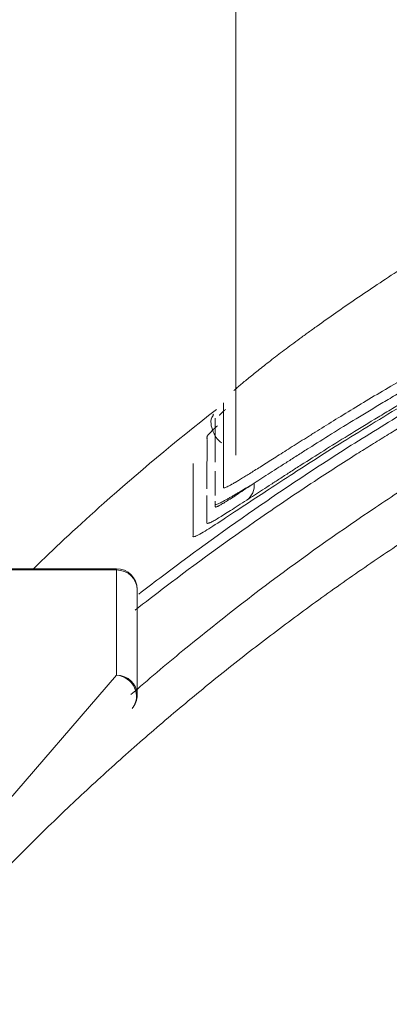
# Model space of a CAD drawing. Header units: millimetres. Extents: x 0 to 594, y 0 to 420.
# Tile 854 of 1056: x 499.12 to 500.91, y 166.6 to 171.38. Entities that reach past the tile are written whole.
import ezdxf

# ---------------------------------------------------------------- set-up
doc = ezdxf.new("R2010")
doc.units = ezdxf.units.MM
doc.layers.add('1', color=7, linetype='Continuous', true_color=0xffffff)
doc.styles.add('Arial', font='txt')
doc.dimstyles.get("Standard").update_dxf_attribs({"dimtxt": 0.18, "dimasz": 0.18, "dimexe": 0.18, "dimexo": 0.0625, "dimgap": 0.09, "dimtad": 0, "dimtih": 1, "dimtoh": 1, "dimdec": 4, "dimzin": 0, "dimdsep": 46, "dimtxsty": 'Standard', "dimcen": 0.09, "dimadec": 0, "dimazin": 0, "dimtfac": 1, "dimtdec": 4, "dimtofl": 0, "dimtmove": 0, "dimatfit": 3, "dimfxl": 0, "dimtolj": 1, "dimtzin": 0, "dimarcsym": 0})

# ---------------------------------------------------------------- blocks, each defined once
blk = doc.blocks.new('_U3')
at = {"layer": '1', "color": 18, "lineweight": 18}
for p, q in [((427.5249, 148.1683), (427.5249, 219.7488)), ((512.5249, 148.1683), (512.5249, 219.7488)), ((427.5249, 217.7488), (463.9417, 217.7488)), ((512.5249, 217.7488), (476.1081, 217.7488))]:
    blk.add_line(p, q, dxfattribs=at)
at = {"layer": '1', "color": 18}
for points in [[(427.5249, 217.7488), (431.0249, 218.6866), (431.0249, 216.811)], [(512.5249, 217.7488), (509.0249, 216.811), (509.0249, 218.6866)]]:
    blk.add_solid(points, dxfattribs=at)
at = {"layer": '1', "color": 18, "linetype": 'Continuous', "lineweight": 13, "char_height": 3.5, "attachment_point": 7, "line_spacing_factor": 1.047437, "style": 'Arial'}
for s, insert in [('\\fArial|b0|i0;\\W1.0000;1.70', (465.6272, 215.113)), ('\\fArial|b0|i0;\\W1.0000;DEFLATED TUBES WIDTH', (440.3214, 208.0533))]:
    blk.add_mtext(s, dxfattribs=dict(at, insert=insert))

msp = doc.modelspace()

# ---------------------------------------------------------------- linework, layer by layer
at = {"layer": '1', "color": 155, "linetype": 'Continuous', "lineweight": 18}
for p, q in [((500.1632, 169.2634), (500.1631, 175.8986)), ((500.0633, 169.4392), (500.0631, 169.4433)), ((500.0631, 169.4381), (500.0631, 169.4309)), ((500.0632, 169.243), (500.0632, 169.2306)), ((500.0632, 169.1747), (500.0632, 169.1871)), ((500.0632, 169.0812), (500.0632, 169.0688)), ((500.0632, 169.0276), (500.0632, 169.041)), ((500.0631, 169.0266), (500.0631, 169.017)), ((500.0632, 169.0214), (500.0631, 169.0176)), ((500.0632, 169.029), (500.0632, 169.0272)), ((497.4873, 168.7131), (499.5847, 168.7131)), ((499.6847, 168.6131), (499.6847, 168.6111)), ((499.6847, 168.6111), (499.6847, 168.1002))]:
    msp.add_line(p, q, dxfattribs=at)
at = {"layer": '1', "color": 155, "linetype": 'Continuous', "lineweight": 13}
for p, q in [((500.1037, 169.1149), (500.1036, 169.107)), ((499.5847, 168.707), (497.4873, 168.707)), ((499.5847, 168.707), (499.5847, 168.7131)), ((499.5847, 168.1962), (499.5847, 168.707)), ((498.2782, 166.6807), (499.5847, 168.1962))]:
    msp.add_line(p, q, dxfattribs=at)
at = {"layer": '1', "color": 155, "linetype": 'Continuous', "lineweight": 18}
for centre, start, end in [((499.5847, 168.6131), 0, 90), ((499.5847, 168.1002), 319.2364, 0)]:
    msp.add_arc(centre, 0.1, start, end, dxfattribs=at)
at = {"layer": '1', "color": 155, "linetype": 'Continuous', "lineweight": 13}
for centre, major_axis, ratio, start_param, end_param in [((500.158, 169.1269), (0.0544, -0.0839), 0.93041, 0.058223, 1.045315), ((499.5847, 168.6111), (0.1, 0), 0.959533, 0, 1.570796), ((499.5847, 168.1002), (0.1, 0), 0.959533, 0, 1.570796), ((499.5847, 168.1002), (-0.0757, 0.0653), 0.932452, 3.141593, 5.389466)]:
    msp.add_ellipse(centre, major_axis=major_axis, ratio=ratio, start_param=start_param, end_param=end_param, dxfattribs=at)
at = {"layer": '1', "color": 155, "linetype": 'Continuous', "lineweight": 18}
for points, degree in [([(507.5222, 147.0631), (506.3526, 147.0631), (504.0583, 147.5194), (501.8972, 148.4146), (499.9523, 149.7142), (498.2982, 151.3682), (496.9987, 153.3132), (496.1035, 155.4743), (495.6472, 157.7685), (495.6472, 160.1077), (496.1035, 162.4019), (496.9987, 164.563), (498.2983, 166.508), (499.9523, 168.162), (501.8973, 169.4616), (504.0584, 170.3567), (506.3526, 170.8131), (507.5222, 170.8131)], 2), ([(507.5222, 147.0631), (506.3526, 147.0631), (504.0583, 147.5194), (501.8972, 148.4146), (499.9523, 149.7142), (498.2982, 151.3682), (496.9987, 153.3132), (496.1035, 155.4743), (495.6472, 157.7685), (495.6472, 160.1077), (496.1035, 162.4019), (496.9987, 164.563), (498.2983, 166.508), (499.9523, 168.162), (501.8973, 169.4616), (504.0584, 170.3567), (506.3526, 170.8131), (507.5222, 170.8131)], 2), ([(500.0545, 169.4626), (500.0529, 169.4561)], 1)]:
    msp.add_open_spline(points, degree=degree, dxfattribs=at)
for points, knots in [([(500.1036, 169.107), (500.1036, 169.1069), (500.1036, 169.1068), (500.1036, 169.1063), (500.1038, 169.106), (500.1041, 169.1055), (500.1044, 169.1053), (500.1055, 169.1049), (500.1066, 169.1049), (500.111, 169.1058), (500.1155, 169.1076), (500.1276, 169.1133), (500.1353, 169.1174), (500.1492, 169.1252), (500.1542, 169.1281), (500.161, 169.1321), (500.1624, 169.1329), (500.1652, 169.1345), (500.1666, 169.1354), (500.171, 169.138), (500.174, 169.1398), (500.1832, 169.1453), (500.1897, 169.1493), (500.2035, 169.1577), (500.2107, 169.1621), (500.2334, 169.1762), (500.2664, 169.1969), (500.3049, 169.2213), (500.3462, 169.2475), (500.3683, 169.2616), (500.415, 169.2913), (500.4398, 169.3069), (500.4789, 169.3317), (500.4922, 169.3401), (500.5094, 169.3509), (500.5128, 169.353), (500.5197, 169.3574), (500.5232, 169.3596), (500.5338, 169.3662), (500.5409, 169.3706), (500.5766, 169.3931), (500.6064, 169.4116), (500.6989, 169.4688), (500.7649, 169.5091), (500.8702, 169.5723), (500.9064, 169.5937), (500.9807, 169.6375), (501.0189, 169.6597), (501.0778, 169.6936), (501.0977, 169.705), (501.128, 169.7223), (501.1382, 169.728), (501.1586, 169.7396), (501.1689, 169.7454), (501.2205, 169.7745), (501.2626, 169.7979), (501.3267, 169.8331), (501.3482, 169.8449), (501.3917, 169.8685), (501.4136, 169.8803), (501.4799, 169.9158), (501.5248, 169.9395), (501.5932, 169.9752), (501.6163, 169.9871), (501.6626, 170.0108), (501.6859, 170.0227), (501.7327, 170.0465), (501.7563, 170.0583), (501.8035, 170.0818), (501.8272, 170.0935), (501.8746, 170.1168), (501.8985, 170.1284), (501.9462, 170.1514), (501.9702, 170.1629), (502.0422, 170.1971), (502.0906, 170.2196), (502.1879, 170.2643), (502.2368, 170.2863), (502.3354, 170.33), (502.385, 170.3515), (502.5347, 170.4154), (502.6357, 170.457), (502.7893, 170.5178), (502.8408, 170.5379), (502.9185, 170.5675), (502.9445, 170.5773), (502.9966, 170.5967), (503.0228, 170.6064), (503.1537, 170.6543), (503.2592, 170.6913), (503.4379, 170.7513), (503.5105, 170.7749), (503.5835, 170.7979)], [0, 0, 0, 0, 0.001974, 0.001974, 0.009685, 0.009685, 0.017397, 0.017397, 0.032819, 0.032819, 0.063664, 0.063664, 0.09451, 0.09451, 0.109932, 0.109932, 0.113788, 0.113788, 0.117643, 0.117643, 0.125355, 0.125355, 0.140777, 0.140777, 0.1562, 0.1562, 0.187045, 0.21789, 0.21789, 0.248735, 0.248735, 0.279581, 0.279581, 0.295003, 0.295003, 0.298859, 0.298859, 0.302714, 0.302714, 0.310426, 0.310426, 0.341271, 0.341271, 0.402961, 0.402961, 0.433806, 0.433806, 0.464651, 0.464651, 0.480074, 0.480074, 0.487785, 0.487785, 0.495497, 0.495497, 0.526342, 0.526342, 0.541764, 0.541764, 0.557187, 0.557187, 0.588032, 0.588032, 0.603455, 0.603455, 0.618877, 0.618877, 0.6343, 0.6343, 0.649722, 0.649722, 0.665145, 0.665145, 0.680568, 0.680568, 0.711413, 0.711413, 0.742258, 0.742258, 0.773103, 0.773103, 0.834793, 0.834793, 0.865638, 0.865638, 0.881061, 0.881061, 0.896484, 0.896484, 0.958174, 0.958174, 1, 1, 1, 1]), ([(499.9558, 169.2228), (499.9558, 169.2227), (499.9558, 169.2154), (499.9558, 169.1934), (499.9558, 169.157), (499.9557, 169.1132), (499.9558, 169.0695), (499.9558, 169.0258), (499.9557, 168.982), (499.9558, 168.9472), (499.9558, 168.9213), (499.9557, 168.9042), (499.9558, 168.8914), (499.9558, 168.8827), (499.9558, 168.8782), (499.956, 168.8738), (499.9548, 168.8678), (499.9609, 168.867), (499.9804, 168.8761), (500.0206, 168.8994), (500.0948, 168.9468), (500.2312, 169.037), (500.433, 169.1702), (500.6657, 169.319), (500.8781, 169.4492), (501.0497, 169.5512), (501.2131, 169.6452), (501.3633, 169.7288), (501.4971, 169.8015), (501.6596, 169.8872), (501.8493, 169.9836), (502.0662, 170.0884), (502.3971, 170.2404), (502.8526, 170.4308), (503.2797, 170.5846), (503.5141, 170.661), (503.5466, 170.6715)], [0, 0, 0, 0, 0.000516, 0.042655, 0.126933, 0.211211, 0.295489, 0.379767, 0.464045, 0.548323, 0.581098, 0.613872, 0.646647, 0.655426, 0.664205, 0.672984, 0.681763, 0.693408, 0.704959, 0.716471, 0.737253, 0.758192, 0.785826, 0.813609, 0.827553, 0.841411, 0.855247, 0.86449, 0.873767, 0.883092, 0.897066, 0.911007, 0.924922, 0.959652, 0.994418, 1, 1, 1, 1]), ([(503.5405, 170.6772), (503.5177, 170.6699), (503.4949, 170.6625), (503.406, 170.6334), (503.3402, 170.6112), (503.2093, 170.566), (503.1443, 170.5429), (503.015, 170.4957), (502.9507, 170.4717), (502.7592, 170.3983), (502.633, 170.3475), (502.4461, 170.2687), (502.3842, 170.242), (502.2919, 170.2014), (502.2612, 170.1877), (502.2154, 170.167), (502.2001, 170.1601), (502.1697, 170.1462), (502.1545, 170.1393), (502.0786, 170.1043), (502.0184, 170.0759), (501.9288, 170.0329), (501.8991, 170.0184), (501.8399, 169.9894), (501.8104, 169.9748), (501.7664, 169.9527), (501.7517, 169.9454), (501.7225, 169.9305), (501.7079, 169.9231), (501.6788, 169.9082), (501.6643, 169.9008), (501.6354, 169.8859), (501.621, 169.8784), (501.578, 169.8561), (501.5496, 169.8412), (501.4934, 169.8114), (501.4379, 169.7818), (501.3835, 169.7523), (501.3298, 169.7229), (501.3032, 169.7082), (501.2506, 169.6789), (501.2246, 169.6644), (501.1732, 169.6353), (501.1477, 169.6208), (501.0975, 169.5921), (501.0727, 169.5777), (501.0237, 169.5493), (500.9995, 169.5351), (500.9697, 169.5175), (500.9637, 169.514), (500.9519, 169.507), (500.9342, 169.4965), (500.9167, 169.4862), (500.8821, 169.4655), (500.8594, 169.4519), (500.7926, 169.4115), (500.7497, 169.3853), (500.6672, 169.3343), (500.6276, 169.3096), (500.5517, 169.2618), (500.5154, 169.2388), (500.4634, 169.2056), (500.4296, 169.1839), (500.3975, 169.1632), (500.374, 169.148), (500.3625, 169.1405), (500.3512, 169.1332), (500.3437, 169.1283), (500.3399, 169.1259), (500.3215, 169.114), (500.3072, 169.1047), (500.2659, 169.0779), (500.2404, 169.0613), (500.2169, 169.0461)], [0, 0, 0, 0, 0.016071, 0.016071, 0.062925, 0.062925, 0.109778, 0.109778, 0.156632, 0.156632, 0.25034, 0.25034, 0.297193, 0.297193, 0.32062, 0.32062, 0.332334, 0.332334, 0.344047, 0.344047, 0.390901, 0.390901, 0.414328, 0.414328, 0.437755, 0.437755, 0.449468, 0.449468, 0.461182, 0.461182, 0.472895, 0.472895, 0.484609, 0.484609, 0.508035, 0.508035, 0.531462, 0.554889, 0.554889, 0.578316, 0.578316, 0.601743, 0.601743, 0.62517, 0.62517, 0.648597, 0.648597, 0.672024, 0.672024, 0.67788, 0.67788, 0.683737, 0.69545, 0.69545, 0.718877, 0.718877, 0.765731, 0.765731, 0.812585, 0.812585, 0.859439, 0.859439, 0.882866, 0.906292, 0.906292, 0.918006, 0.923863, 0.923863, 0.929719, 0.929719, 0.953146, 0.953146, 1, 1, 1, 1]), ([(503.5281, 170.6262), (503.2653, 170.5413), (503.0082, 170.4485), (502.4092, 170.21), (502.0727, 170.0575), (501.5922, 169.8148), (501.436, 169.7316), (501.2004, 169.599), (501.1217, 169.5536), (501.015, 169.4907), (500.9812, 169.4706), (500.8952, 169.4184), (500.8433, 169.3866), (500.7464, 169.3264), (500.6998, 169.2969), (500.607, 169.2375), (500.5613, 169.2078), (500.4265, 169.119), (500.3398, 169.0603), (500.089, 168.8863), (499.9347, 168.7735), (499.7593, 168.6405), (499.7254, 168.6144), (499.6923, 168.5888)], [0, 0, 0, 0, 0.187826, 0.187826, 0.447818, 0.447818, 0.577814, 0.577814, 0.642812, 0.642812, 0.675311, 0.675311, 0.70781, 0.70781, 0.740309, 0.740309, 0.772808, 0.772808, 0.837806, 0.837806, 0.967802, 0.967802, 1, 1, 1, 1]), ([(503.4962, 170.5633), (503.2511, 170.483), (502.6569, 170.2673), (501.927, 169.9366), (501.3827, 169.6465), (501.1081, 169.4881), (500.9907, 169.4181), (500.8957, 169.3601), (500.8335, 169.3218), (500.7861, 169.2922), (500.6919, 169.2329), (500.5199, 169.1219), (500.1958, 168.9024), (499.9079, 168.692), (499.7228, 168.5495), (499.6745, 168.5118)], [0, 0, 0, 0, 0.175566, 0.434306, 0.563677, 0.628362, 0.660704, 0.676876, 0.693047, 0.701133, 0.709218, 0.757732, 0.822417, 0.951787, 1, 1, 1, 1]), ([(501.4365, 170.455), (501.422, 170.4467), (501.4075, 170.4383), (501.371, 170.4171), (501.3491, 170.4042), (501.2838, 170.3657), (501.2411, 170.34), (501.1887, 170.3081), (501.1731, 170.2985), (501.1575, 170.2889), (501.1472, 170.2826), (501.1421, 170.2794), (501.1164, 170.2635), (501.0961, 170.2509), (501.0362, 170.2132), (500.9973, 170.1885), (500.9218, 170.1396), (500.8851, 170.1155), (500.8138, 170.0682), (500.7793, 170.0449), (500.7123, 169.9992), (500.6798, 169.9768), (500.6172, 169.9329), (500.5869, 169.9115), (500.5433, 169.8801), (500.529, 169.8698), (500.508, 169.8546), (500.4977, 169.847), (500.4875, 169.8396), (500.4807, 169.8346), (500.4773, 169.8321), (500.4473, 169.81), (500.422, 169.7912), (500.3744, 169.7552), (500.3519, 169.7381), (500.3204, 169.7136), (500.3102, 169.7057), (500.2906, 169.6903), (500.2811, 169.6828), (500.2538, 169.661), (500.2369, 169.6474), (500.206, 169.622), (500.192, 169.6103), (500.1732, 169.5943), (500.1673, 169.5892), (500.1591, 169.582), (500.1565, 169.5797), (500.154, 169.5775)], [0, 0, 0, 0, 0.022241, 0.022241, 0.056562, 0.056562, 0.125206, 0.125206, 0.142367, 0.150947, 0.150947, 0.159528, 0.159528, 0.19385, 0.19385, 0.262493, 0.262493, 0.331137, 0.331137, 0.39978, 0.39978, 0.468424, 0.468424, 0.537068, 0.537068, 0.571389, 0.571389, 0.58855, 0.597131, 0.597131, 0.605711, 0.605711, 0.674355, 0.674355, 0.742998, 0.742998, 0.77732, 0.77732, 0.811642, 0.811642, 0.880286, 0.880286, 0.948929, 0.948929, 0.983251, 0.983251, 1, 1, 1, 1]), ([(503.0533, 170.176), (503.0005, 170.1549), (502.7688, 170.0606), (502.54, 169.9589), (502.1899, 169.7929), (502.0165, 169.7055), (501.6735, 169.5218), (501.5038, 169.4254), (501.3148, 169.3119), (501.2939, 169.2992), (501.2625, 169.2801), (501.252, 169.2737), (501.2311, 169.2609), (501.179, 169.2288), (501.1271, 169.1963), (501.0033, 169.1177), (500.9216, 169.0643), (500.6787, 168.9016), (500.52, 168.7894), (500.2088, 168.558), (499.9694, 168.3706), (499.7377, 168.1745), (499.6546, 168.1021)], [0, 0, 0, 0, 0.042832, 0.18852, 0.18852, 0.334207, 0.334207, 0.479895, 0.479895, 0.498106, 0.498106, 0.507212, 0.507212, 0.516317, 0.552739, 0.552739, 0.625583, 0.625583, 0.77127, 0.77127, 0.916958, 1, 1, 1, 1]), ([(499.1793, 168.71), (499.1874, 168.7179), (499.1956, 168.726), (499.2959, 168.8234), (499.4027, 168.9236), (499.6821, 169.1722), (499.8648, 169.3261), (500.0699, 169.4861)], [0, 0, 0, 0, 0.037985, 0.037985, 0.455382, 0.455382, 1, 1, 1, 1]), ([(500.1128, 169.4859), (500.1127, 169.4858), (500.1126, 169.4857), (500.1086, 169.482), (500.105, 169.4786), (500.0949, 169.469), (500.089, 169.4632), (500.0838, 169.4579), (500.0835, 169.4576), (500.0832, 169.4573)], [0, 0, 0, 0, 0.008917, 0.008917, 0.327389, 0.327389, 0.964331, 0.964331, 1, 1, 1, 1]), ([(500.0529, 169.4561), (500.0451, 169.4446), (500.0358, 169.4165), (500.066, 169.3454), (500.0881, 169.3281), (500.0948, 169.3244)], [0, 0, 0, 0, 0.328983, 0.776613, 1, 1, 1, 1]), ([(500.0633, 169.4276), (500.0633, 169.4275), (500.0633, 169.4273), (500.0633, 169.4265), (500.0633, 169.4259), (500.0632, 169.4246), (500.0632, 169.4227), (500.0632, 169.4208), (500.0633, 169.4183), (500.0633, 169.417), (500.0633, 169.4132), (500.0633, 169.4107), (500.0633, 169.4056), (500.0632, 169.403), (500.0632, 169.398), (500.0632, 169.3903), (500.0632, 169.3828), (500.0633, 169.3676), (500.0633, 169.3574), (500.0632, 169.3371), (500.0632, 169.327), (500.0632, 169.3067), (500.0632, 169.2779), (500.0632, 169.2492), (500.0632, 169.2305)], [0, 0, 0, 0, 0.002085, 0.002085, 0.011737, 0.011737, 0.021389, 0.040693, 0.040693, 0.059998, 0.059998, 0.098606, 0.098606, 0.137215, 0.137215, 0.175823, 0.25304, 0.25304, 0.407475, 0.407475, 0.561909, 0.561909, 0.716343, 1, 1, 1, 1]), ([(500.0632, 169.275), (500.0632, 169.275), (500.0632, 169.275), (500.0632, 169.275), (500.0632, 169.275), (500.0632, 169.2751), (500.0632, 169.2754), (500.0632, 169.276), (500.0632, 169.2771), (500.0632, 169.2793), (500.0632, 169.2863), (500.0632, 169.3029), (500.0632, 169.3182), (500.0632, 169.3313), (500.0632, 169.3342), (500.0632, 169.3371)], [0, 0, 0, 0, 0.000089, 0.000089, 0.00057, 0.002494, 0.00634, 0.014033, 0.02942, 0.060193, 0.121739, 0.367923, 0.860291, 0.860291, 1, 1, 1, 1]), ([(500.1037, 169.2038), (500.1037, 169.2016), (500.1037, 169.1994), (500.1037, 169.1845), (500.1036, 169.1718), (500.1036, 169.1528), (500.1036, 169.1464), (500.1037, 169.1337), (500.1037, 169.1274), (500.1037, 169.1195), (500.1037, 169.1179), (500.1037, 169.1158), (500.1037, 169.1154), (500.1037, 169.1149)], [0, 0, 0, 0, 0.073709, 0.073709, 0.50225, 0.50225, 0.71652, 0.71652, 0.930791, 0.930791, 0.984358, 0.984358, 1, 1, 1, 1]), ([(500.0632, 169.1747), (500.0632, 169.1511), (500.0632, 169.1275), (500.0632, 169.0937), (500.0632, 169.0836), (500.0632, 169.0719), (500.0632, 169.0703), (500.0632, 169.0688)], [0, 0, 0, 0, 0.66863, 0.66863, 0.955966, 0.955966, 1, 1, 1, 1])]:
    msp.add_open_spline(points, degree=3, knots=knots, dxfattribs=at)
at = {"layer": '1', "color": 155, "linetype": 'Continuous', "lineweight": 13}
for points, knots in [([(500.2529, 169.1286), (500.2764, 169.1437), (500.3021, 169.1602), (500.3436, 169.1868), (500.358, 169.1961), (500.3765, 169.208), (500.3803, 169.2104), (500.3878, 169.2152), (500.3992, 169.2225), (500.4108, 169.23), (500.4344, 169.245), (500.4667, 169.2657), (500.5008, 169.2873), (500.553, 169.3203), (500.5896, 169.3433), (500.666, 169.3909), (500.7459, 169.4402), (500.8323, 169.4925), (500.8996, 169.5327), (500.9225, 169.5463), (500.9574, 169.5669), (500.9691, 169.5738), (500.9868, 169.5842), (500.9928, 169.5877), (501.0047, 169.5946), (501.0346, 169.6121), (501.065, 169.6297), (501.1143, 169.658), (501.1392, 169.6722), (501.1897, 169.7008), (501.2153, 169.7152), (501.2669, 169.7441), (501.2931, 169.7586), (501.3723, 169.8021), (501.4263, 169.8314), (501.4953, 169.8681), (501.5092, 169.8754), (501.5371, 169.8902), (501.5512, 169.8976), (501.5935, 169.9197), (501.622, 169.9345), (501.6652, 169.9566), (501.6796, 169.964), (501.7086, 169.9788), (501.7231, 169.9862), (501.7522, 170.0009), (501.7668, 170.0082), (501.796, 170.0228), (501.8107, 170.0301), (501.8547, 170.0519), (501.8842, 170.0663), (501.9434, 170.095), (501.9732, 170.1092), (502.0328, 170.1376), (502.0628, 170.1516), (502.1079, 170.1726), (502.123, 170.1796), (502.1532, 170.1935), (502.1684, 170.2004), (502.2442, 170.2349), (502.3053, 170.2621), (502.4282, 170.3156), (502.4901, 170.3419), (502.6767, 170.4195), (502.8027, 170.4695), (502.994, 170.5419), (503.0581, 170.5656), (503.1872, 170.612), (503.2521, 170.6347), (503.3827, 170.6793), (503.4484, 170.7011), (503.5306, 170.7276), (503.5466, 170.7327), (503.5628, 170.7378)], [0, 0, 0, 0, 0.047074, 0.047074, 0.070611, 0.070611, 0.076496, 0.076496, 0.08238, 0.094149, 0.094149, 0.117686, 0.141223, 0.141223, 0.188297, 0.188297, 0.235372, 0.282446, 0.282446, 0.305983, 0.305983, 0.317752, 0.317752, 0.323636, 0.323636, 0.32952, 0.353057, 0.353057, 0.376595, 0.376595, 0.400132, 0.400132, 0.423669, 0.423669, 0.470743, 0.470743, 0.482512, 0.482512, 0.49428, 0.49428, 0.517818, 0.517818, 0.529586, 0.529586, 0.541355, 0.541355, 0.553123, 0.553123, 0.564892, 0.564892, 0.588429, 0.588429, 0.611966, 0.611966, 0.635503, 0.635503, 0.647272, 0.647272, 0.659041, 0.659041, 0.706115, 0.706115, 0.753189, 0.753189, 0.847338, 0.847338, 0.894412, 0.894412, 0.941487, 0.941487, 0.988561, 0.988561, 1, 1, 1, 1]), ([(500.1037, 169.5179), (500.1037, 169.5177), (500.1037, 169.5176), (500.1037, 169.5166), (500.1037, 169.5158), (500.1037, 169.5134), (500.1037, 169.5118), (500.1038, 169.5086), (500.1038, 169.5069), (500.1038, 169.5021), (500.1037, 169.4988), (500.1037, 169.4923), (500.1037, 169.489), (500.1037, 169.4793), (500.1037, 169.4728), (500.1037, 169.4534), (500.1037, 169.4404), (500.1037, 169.4144), (500.1037, 169.4014), (500.1037, 169.3819), (500.1037, 169.3722), (500.1037, 169.3616), (500.1037, 169.3572), (500.1037, 169.3559), (500.1037, 169.3554), (500.1037, 169.3553), (500.1037, 169.3553), (500.1037, 169.3553), (500.1037, 169.3553), (500.1037, 169.3553), (500.1037, 169.3552), (500.1037, 169.3549), (500.1037, 169.353), (500.1037, 169.3385), (500.1037, 169.3242), (500.1037, 169.2861), (500.1037, 169.2607), (500.1037, 169.2248), (500.1037, 169.2143), (500.1037, 169.2038)], [0, 0, 0, 0, 0.001411, 0.001411, 0.009078, 0.009078, 0.024411, 0.024411, 0.039745, 0.039745, 0.070412, 0.070412, 0.101079, 0.101079, 0.162414, 0.162414, 0.285083, 0.285083, 0.407753, 0.407753, 0.469087, 0.499755, 0.507421, 0.511255, 0.511734, 0.511974, 0.512034, 0.512034, 0.512093, 0.512093, 0.512213, 0.513172, 0.515088, 0.530422, 0.653091, 0.653091, 0.89843, 0.89843, 1, 1, 1, 1]), ([(500.0632, 169.3371), (500.0632, 169.3444), (500.0632, 169.3517), (500.0633, 169.3692), (500.0633, 169.3794), (500.0632, 169.3947), (500.0632, 169.4023), (500.0632, 169.4099), (500.0632, 169.415), (500.0633, 169.4176), (500.0633, 169.4227), (500.0633, 169.4253), (500.0633, 169.4291), (500.0633, 169.4304), (500.0632, 169.4329), (500.0632, 169.4348), (500.0632, 169.4367), (500.0633, 169.438), (500.0633, 169.4386), (500.0633, 169.4392)], [0, 0, 0, 0, 0.214607, 0.214607, 0.514232, 0.514232, 0.664045, 0.738951, 0.738951, 0.813858, 0.813858, 0.888764, 0.888764, 0.926217, 0.926217, 0.96367, 0.982397, 0.982397, 1, 1, 1, 1]), ([(500.0236, 169.1008), (500.0236, 169.1158), (500.0236, 169.1309), (500.0236, 169.1663), (500.0236, 169.1969), (500.0236, 169.2274), (500.0237, 169.2478), (500.0237, 169.258), (500.0237, 169.2783), (500.0237, 169.2885), (500.0237, 169.3037), (500.0236, 169.3114), (500.0237, 169.319), (500.0237, 169.3241), (500.0237, 169.3267), (500.0237, 169.3318), (500.0237, 169.3343), (500.0237, 169.3381), (500.0237, 169.3394), (500.0236, 169.3419), (500.0236, 169.3432), (500.0237, 169.3451), (500.0237, 169.3457), (500.0237, 169.347), (500.0237, 169.3477), (500.0237, 169.3486), (500.0237, 169.349), (500.0236, 169.3496), (500.0236, 169.3498), (500.0235, 169.3507), (500.0235, 169.3513), (500.0236, 169.3522), (500.0236, 169.3525), (500.0237, 169.3527), (500.0237, 169.3528), (500.0237, 169.3528), (500.0237, 169.353), (500.0239, 169.3535), (500.0244, 169.3549), (500.0253, 169.3566), (500.0266, 169.3585), (500.0271, 169.3592), (500.0281, 169.3606), (500.0299, 169.3629), (500.0323, 169.3656), (500.0358, 169.3696), (500.0378, 169.3717), (500.0422, 169.3762), (500.0446, 169.3787), (500.0524, 169.3865), (500.0585, 169.3923), (500.0683, 169.4014), (500.0712, 169.4041), (500.0743, 169.4069)], [0, 0, 0, 0, 0.168678, 0.168678, 0.39643, 0.510306, 0.510306, 0.624182, 0.624182, 0.738057, 0.738057, 0.794995, 0.823464, 0.823464, 0.851933, 0.851933, 0.880402, 0.880402, 0.894636, 0.894636, 0.908871, 0.908871, 0.915988, 0.915988, 0.923105, 0.923105, 0.926664, 0.926664, 0.930223, 0.930223, 0.93734, 0.93734, 0.939119, 0.939564, 0.939564, 0.940009, 0.940009, 0.940898, 0.944457, 0.951574, 0.951574, 0.955133, 0.955133, 0.958692, 0.965809, 0.965809, 0.972926, 0.972926, 0.980043, 0.980043, 0.994278, 0.994278, 1, 1, 1, 1]), ([(500.0631, 169.0148), (500.0631, 169.0147), (500.0631, 169.0145), (500.0631, 169.0138), (500.0632, 169.0133), (500.0637, 169.0127), (500.0639, 169.0126), (500.0645, 169.0124), (500.0648, 169.0123), (500.066, 169.0123), (500.067, 169.0125), (500.0695, 169.0132), (500.071, 169.0138), (500.0732, 169.0147), (500.0736, 169.0149), (500.0745, 169.0153), (500.075, 169.0155), (500.0765, 169.0162), (500.0775, 169.0167), (500.083, 169.0194), (500.0883, 169.0223), (500.1008, 169.0295), (500.1079, 169.0338), (500.1239, 169.0438), (500.1328, 169.0494), (500.1523, 169.0619), (500.1629, 169.0688), (500.1971, 169.0913), (500.2232, 169.1087), (500.2529, 169.1286)], [0, 0, 0, 0, 0.011628, 0.011628, 0.069767, 0.069767, 0.098837, 0.098837, 0.127907, 0.127907, 0.186047, 0.186047, 0.244186, 0.244186, 0.258721, 0.258721, 0.273256, 0.273256, 0.302326, 0.302326, 0.418605, 0.418605, 0.534884, 0.534884, 0.651163, 0.651163, 0.767442, 0.767442, 1, 1, 1, 1]), ([(500.2529, 169.1286), (500.2232, 169.1105), (500.1968, 169.0945), (500.168, 169.0774), (500.1625, 169.0741), (500.1518, 169.0678), (500.1467, 169.0648), (500.1368, 169.0591), (500.1321, 169.0564), (500.1265, 169.0532), (500.1254, 169.0526), (500.1232, 169.0513), (500.1199, 169.0495), (500.1127, 169.0454), (500.107, 169.0424), (500.0999, 169.0386), (500.0966, 169.0368), (500.0873, 169.0322), (500.0821, 169.0297), (500.0736, 169.0262), (500.0703, 169.0251), (500.0667, 169.0244), (500.0657, 169.0244), (500.0646, 169.0245), (500.0643, 169.0246), (500.0638, 169.0249), (500.0636, 169.0251), (500.0632, 169.0257), (500.0631, 169.0263), (500.0631, 169.027), (500.0631, 169.0271), (500.0631, 169.0272)], [0, 0, 0, 0, 0.23359, 0.23359, 0.291988, 0.291988, 0.350385, 0.350385, 0.408783, 0.408783, 0.423382, 0.423382, 0.437982, 0.467181, 0.525578, 0.525578, 0.583976, 0.583976, 0.700771, 0.700771, 0.817566, 0.817566, 0.875964, 0.875964, 0.905162, 0.905162, 0.934361, 0.934361, 0.992759, 0.992759, 1, 1, 1, 1]), ([(500.2169, 169.0461), (500.1873, 169.0269), (500.1611, 169.0101), (500.1268, 168.9883), (500.1161, 168.9817), (500.0965, 168.9695), (500.0875, 168.964), (500.0713, 168.9543), (500.064, 168.9501), (500.0512, 168.943), (500.0457, 168.9401), (500.0399, 168.9373), (500.0383, 168.9365), (500.0368, 168.9358), (500.0358, 168.9354), (500.0353, 168.9352), (500.033, 168.9343), (500.0314, 168.9337), (500.0272, 168.9324), (500.0254, 168.9323), (500.0242, 168.9329), (500.024, 168.9331), (500.0237, 168.9336), (500.0236, 168.9338), (500.0234, 168.9347), (500.0235, 168.9353), (500.0236, 168.9373), (500.0236, 168.9386), (500.0236, 168.9412), (500.0236, 168.9424), (500.0236, 168.945), (500.0236, 168.9463), (500.0236, 168.9526), (500.0236, 168.9577), (500.0236, 168.9679), (500.0236, 168.9729), (500.0236, 168.9831), (500.0236, 168.9984), (500.0236, 169.0137), (500.0236, 169.0387), (500.0236, 169.0536), (500.0236, 169.0685)], [0, 0, 0, 0, 0.045769, 0.045769, 0.068653, 0.068653, 0.091537, 0.091537, 0.114422, 0.114422, 0.137306, 0.137306, 0.143027, 0.145888, 0.145888, 0.148748, 0.148748, 0.16019, 0.16019, 0.183075, 0.183075, 0.188796, 0.188796, 0.194517, 0.194517, 0.205959, 0.205959, 0.228843, 0.228843, 0.251728, 0.251728, 0.274612, 0.274612, 0.366149, 0.366149, 0.457687, 0.457687, 0.549224, 0.732299, 0.732299, 1, 1, 1, 1])]:
    msp.add_open_spline(points, degree=3, knots=knots, dxfattribs=at)

# ---------------------------------------------------------------- dimensions: what is measured, and where the dimension line sits
at = {"layer": '1', "color": 18, "linetype": 'Continuous', "lineweight": 13}
dim = msp.add_linear_dim(base=(512.5249, 217.7488), p1=(427.5249, 148.1683), p2=(512.5249, 148.1683), text=' <> \\P\\fArial|b0|i0;\\C18;{\\H1.00x;\\fArial|b0|i0;DEFLATED TUBES WIDTH\\fArial|b0|i0;}\\C18;', dimstyle='Standard', override={"dimtxt": 3.5, "dimasz": 3.5, "dimexe": 2, "dimexo": 0, "dimgap": 1.5, "dimtih": 1, "dimtoh": 1, "dimdec": 2, "dimlfac": 0.02, "dimdsep": 46, "dimlunit": 2, "dimtxsty": 'Arial', "dimsah": 1, "dimse1": 0, "dimse2": 0, "dimsd1": 0, "dimsd2": 0, "dimclrd": 18, "dimclre": 18, "dimclrt": 18, "dimtol": 0, "dimtm": -0.1, "dimtfac": 1, "dimtdec": 2, "dimtofl": 1, "dimtmove": 0, "dimlwd": 18, "dimlwe": 18}, dxfattribs=at)
dim.commit()
dim.dimension.update_dxf_attribs({"geometry": '_U3', "text_midpoint": (470.0249, 217.7488), "dimtype": 160})

doc.saveas('drawing.dxf')
